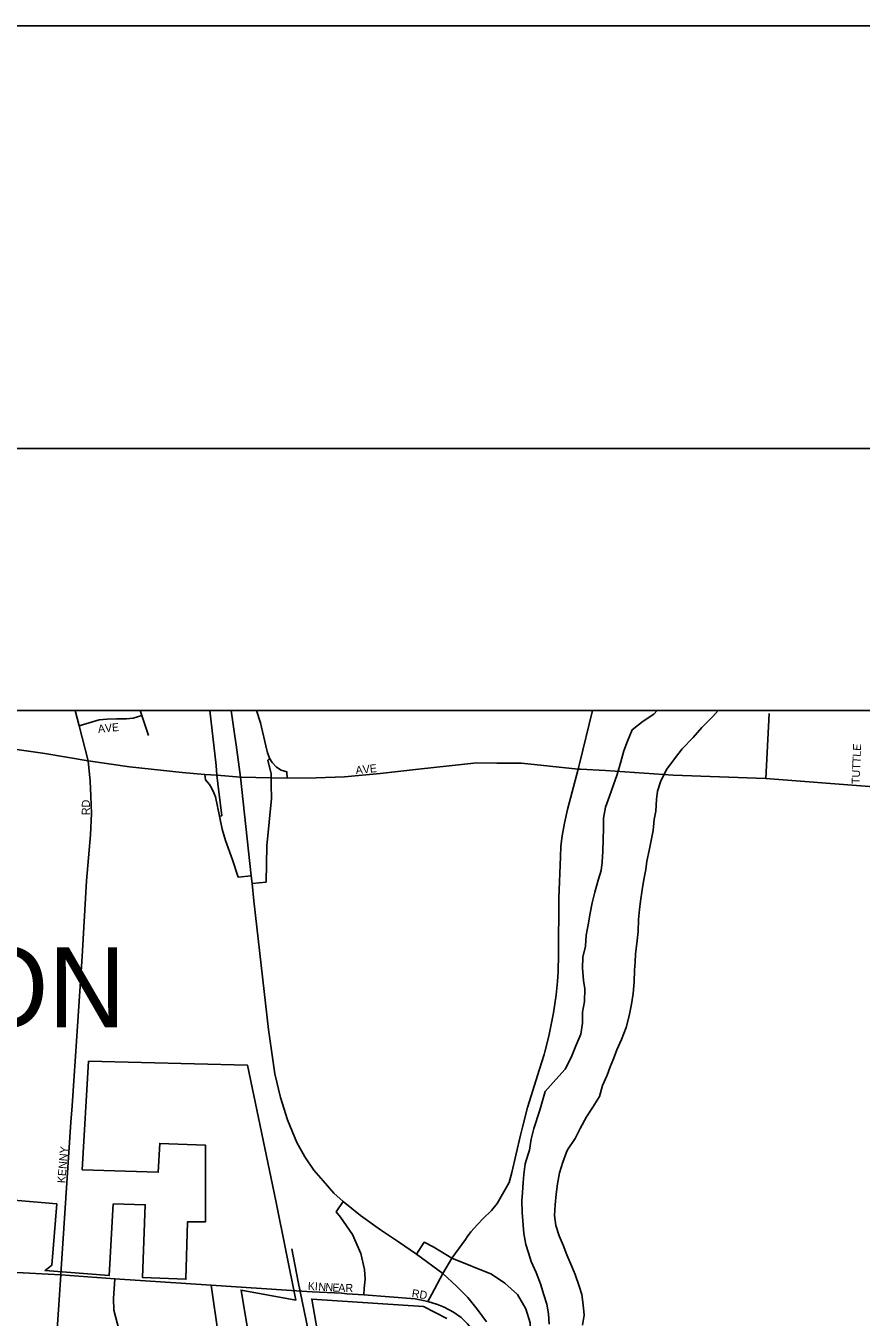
# Model space of a CAD drawing. Extents: x 0 to 34, y -6.2 to 22.
# Drawn here: x 4.825 to 5.813, y 20.472 to 22 of the extents above; entities that cross this region are included whole.
import ezdxf

# ---------------------------------------------------------------- set-up
doc = ezdxf.new("R2010")
doc.units = 0
for name, color, linetype in [('GM_X_City_Street', 7, 'Continuous'), ('GM_X_City_Street_Text', 7, 'Continuous'), ('GM_X_Corporation', 7, 'Continuous'), ('GM_X_Corporation_Text', 7, 'Continuous'), ('GM_X_County_Road', 7, 'Continuous'), ('GM_X_Interchange_Ramps', 7, 'Continuous'), ('GM_X_Major_River', 7, 'Continuous'), ('GM_X_Rail_Line', 7, 'Continuous'), ('GM_X_State_Route', 7, 'Continuous'), ('GM_X_Township', 7, 'Continuous'), ('GM_X_Township_Subdivision', 7, 'Continuous'), ('SH_Border', 7, 'Continuous'), ('SH_Cut_Line', 7, 'Continuous'), ('SH_Data', 7, 'Continuous')]:
    doc.layers.add(name, color=color, linetype=linetype)

msp = doc.modelspace()

# ---------------------------------------------------------------- linework, layer by layer
at = {"layer": 'GM_X_City_Street'}
for points in [[(4.8792, 20.7226), (4.8914, 20.8992), (4.8965, 20.9887), (4.9009, 21.0431), (4.9021, 21.0684), (4.9016, 21.0889), (4.9007, 21.1064), (4.8985, 21.1305), (4.8878, 21.172), (4.8828, 21.1902)], [(4.9698, 21.1605), (4.962, 21.1843), (4.9597, 21.1902)], [(5.4796, 21.1271), (5.4952, 21.1902)], [(4.8878, 21.172), (4.9113, 21.1789), (4.9208, 21.1798), (4.9318, 21.1803), (4.9436, 21.1801), (4.9517, 21.1811), (4.962, 21.1843)], [(5.7, 21.1095), (5.7041, 21.1864)], [(4.8141, 21.1439), (4.847, 21.1391), (4.8985, 21.1305), (4.9474, 21.1233), (5.0096, 21.1167), (5.0362, 21.1145), (5.0505, 21.1137), (5.0787, 21.1112), (5.115, 21.1103), (5.1336, 21.11), (5.168, 21.1106), (5.2017, 21.1115), (5.2438, 21.1154), (5.2893, 21.1207), (5.3581, 21.1281), (5.3817, 21.1278), (5.4112, 21.1276), (5.478, 21.1207), (5.4808, 21.1205)], [(5.4378, 20.7831), (5.4387, 20.7861), (5.4432, 20.8048), (5.4489, 20.8325), (5.452, 20.8536), (5.4536, 20.8694), (5.4545, 20.881), (5.4549, 20.9018), (5.4554, 20.9681), (5.4572, 21.0168), (5.4574, 21.0297), (5.4592, 21.0419), (5.462, 21.0568), (5.4656, 21.073), (5.478, 21.1207), (5.4796, 21.1271)], [(5.4808, 21.1205), (5.5104, 21.1189), (5.5446, 21.1167), (5.5904, 21.1136), (5.7, 21.1095), (5.823, 21.1), (5.9561, 21.0937), (5.9578, 21.0937)], [(5.4099, 20.6877), (5.4121, 20.6973), (5.4183, 20.7204), (5.4323, 20.7657), (5.4378, 20.7831)], [(4.8661, 20.5236), (4.8778, 20.7031), (4.8792, 20.7226)], [(5.3469, 20.5674), (5.351, 20.5732), (5.3588, 20.5821), (5.3657, 20.589), (5.3757, 20.5987), (5.3821, 20.6067), (5.3903, 20.6205), (5.3963, 20.6318), (5.3997, 20.6434), (5.4099, 20.6877)], [(5.3051, 20.4998), (5.3179, 20.5241), (5.3288, 20.5423), (5.3446, 20.5641), (5.3469, 20.5674)], [(5.1447, 20.5036), (5.1632, 20.5024), (5.1983, 20.5007), (5.2045, 20.5002)], [(5.2045, 20.5002), (5.2244, 20.4988), (5.2851, 20.4939), (5.3004, 20.4911)], [(5.3646, 20.3252), (5.367, 20.3456), (5.371, 20.3856), (5.3726, 20.4011), (5.3715, 20.4133), (5.3697, 20.4229), (5.367, 20.4324), (5.3628, 20.4424), (5.357, 20.4526), (5.347, 20.4646), (5.3395, 20.472), (5.3306, 20.4782), (5.3197, 20.4842), (5.3115, 20.4873), (5.3004, 20.4911), (5.3051, 20.4998)]]:
    msp.add_lwpolyline(points, dxfattribs=at)
at = {"layer": 'GM_X_Corporation'}
for points in [[(5.4833, 14.3902), (9.0755, 14.3902), (9.0755, 21.1902), (4.181, 21.1902)], [(4.7684, 20.6143), (4.8612, 20.6064), (4.8553, 20.5339), (4.8473, 20.5276), (4.9233, 20.5218), (4.928, 20.6063), (4.9658, 20.6054), (4.9627, 20.5192), (5.0139, 20.5173), (5.0157, 20.5851), (5.0371, 20.5851), (5.0371, 20.676), (4.9831, 20.6779), (4.9813, 20.6438), (4.8913, 20.6467), (4.8989, 20.7751), (5.0868, 20.7706), (5.1203, 20.6101), (5.1442, 20.4926), (5.0793, 20.5044), (5.0947, 20.4112)], [(5.1752, 20.4234), (5.1628, 20.4938), (5.295, 20.4849), (5.3227, 20.4708)]]:
    msp.add_lwpolyline(points, dxfattribs=at)
at = {"layer": 'GM_X_County_Road'}
for points in [[(4.7464, 20.5286), (4.866, 20.5224)], [(4.8411, 20.1057), (4.8434, 20.1451), (4.8486, 20.2075), (4.8485, 20.2664), (4.8548, 20.3575), (4.866, 20.5224), (4.8661, 20.5236)], [(4.866, 20.5224), (4.9298, 20.5179), (5.044, 20.5101), (5.1447, 20.5036)]]:
    msp.add_lwpolyline(points, dxfattribs=at)
at = {"layer": 'GM_X_Interchange_Ramps'}
for points in [[(5.0421, 21.1902), (5.0496, 21.1249), (5.0505, 21.1137)], [(5.1336, 21.11), (5.1333, 21.1177), (5.1266, 21.1195), (5.121, 21.1231), (5.116, 21.1284), (5.1133, 21.1328), (5.1107, 21.1401), (5.1085, 21.1481), (5.1021, 21.1754), (5.0976, 21.1902)], [(5.115, 21.1103), (5.1147, 21.1152), (5.111, 21.1313), (5.1133, 21.1328)], [(5.0362, 21.1145), (5.0372, 21.1081), (5.042, 21.1026), (5.0444, 21.0984), (5.0472, 21.0926), (5.0488, 21.0878), (5.0539, 21.065), (5.0568, 21.0497), (5.0607, 21.0363), (5.069, 21.0134), (5.076, 20.9928), (5.0912, 20.9945)], [(5.0505, 21.1137), (5.0518, 21.1036), (5.0564, 21.0655), (5.0539, 21.065)], [(5.0923, 20.9853), (5.1088, 20.9871), (5.1097, 21.0301), (5.1151, 21.086), (5.1148, 21.1024), (5.115, 21.1103)], [(5.1999, 20.6093), (5.1919, 20.5969), (5.1968, 20.5908), (5.2109, 20.5703), (5.221, 20.5479), (5.2252, 20.5289), (5.2261, 20.5174), (5.2249, 20.5068), (5.2244, 20.4988)], [(5.367, 20.3456), (5.3757, 20.3445), (5.3817, 20.3607), (5.3897, 20.3759), (5.4002, 20.3948), (5.4096, 20.4118), (5.4184, 20.4308), (5.4215, 20.446), (5.4215, 20.4657), (5.4162, 20.4823), (5.4062, 20.4993), (5.3913, 20.5128), (5.3754, 20.5233), (5.3288, 20.5423), (5.3075, 20.5552), (5.296, 20.561), (5.2869, 20.5468)]]:
    msp.add_lwpolyline(points, dxfattribs=at)
at = {"layer": 'GM_X_Major_River'}
for points in [[(5.5716, 21.1902), (5.5676, 21.1857), (5.555, 21.1776), (5.5419, 21.1672), (5.5363, 21.1536), (5.5323, 21.1423), (5.5286, 21.1295), (5.5241, 21.1144), (5.5201, 21.1023), (5.5153, 21.0887), (5.5105, 21.0759), (5.5079, 21.0627), (5.5081, 21.0505), (5.5078, 21.0376), (5.5072, 21.0236), (5.5065, 21.0107), (5.5052, 21.0009), (5.5019, 20.9892), (5.4979, 20.9752), (5.4946, 20.9624), (5.4924, 20.9503), (5.4899, 20.9367), (5.4877, 20.9242), (5.4867, 20.9113), (5.4838, 20.8981), (5.4832, 20.8852), (5.4844, 20.8707), (5.4861, 20.8608), (5.4854, 20.846), (5.4833, 20.8332), (5.4834, 20.8202), (5.4812, 20.807), (5.4753, 20.7935), (5.4697, 20.7795), (5.4626, 20.7656), (5.4517, 20.7537), (5.4389, 20.7395), (5.436, 20.7282), (5.4328, 20.7172), (5.4255, 20.6954), (5.4226, 20.6829), (5.4205, 20.67)], [(5.4656, 20.6703), (5.4746, 20.6838), (5.4805, 20.6954), (5.488, 20.7093), (5.4954, 20.7209), (5.5033, 20.7333), (5.5069, 20.7465), (5.5125, 20.7586), (5.5161, 20.7684), (5.5201, 20.7782), (5.5237, 20.7887), (5.5292, 20.8008), (5.5348, 20.8151), (5.5385, 20.829), (5.5411, 20.8427), (5.5432, 20.8551), (5.5443, 20.8692), (5.5449, 20.8828), (5.5455, 20.8923), (5.5461, 20.9022), (5.5474, 20.9143), (5.5492, 20.9287), (5.5495, 20.9427), (5.5505, 20.9548), (5.5519, 20.9647), (5.554, 20.9779), (5.5558, 20.99), (5.5583, 21.0021), (5.5592, 21.012), (5.5621, 21.0244), (5.5642, 21.0343), (5.5668, 21.0483), (5.5682, 21.0611), (5.5699, 21.071), (5.5709, 21.0846), (5.5719, 21.0945), (5.5759, 21.1069), (5.583, 21.1205), (5.592, 21.1328), (5.6013, 21.1448), (5.6141, 21.1582), (5.6246, 21.1701), (5.6373, 21.1828), (5.6437, 21.1902)], [(5.4205, 20.67), (5.4191, 20.6653), (5.4154, 20.6536), (5.4138, 20.6411), (5.413, 20.6316), (5.4122, 20.6199), (5.4114, 20.61), (5.4117, 20.5964), (5.4138, 20.5713), (5.416, 20.5584), (5.4194, 20.5485), (5.4223, 20.5382), (5.4283, 20.5253), (5.4335, 20.512), (5.4376, 20.4987), (5.441, 20.4877), (5.4428, 20.4763), (5.4439, 20.4641)], [(5.4833, 20.4631), (5.4852, 20.4749), (5.4842, 20.487), (5.4823, 20.4992), (5.4794, 20.5091), (5.4745, 20.5228), (5.4708, 20.5323), (5.4648, 20.5463), (5.4603, 20.5574), (5.4555, 20.5688), (5.4518, 20.581), (5.4499, 20.5927), (5.4508, 20.6052), (5.452, 20.6178), (5.4536, 20.6303), (5.4559, 20.6432), (5.4598, 20.6557), (5.4641, 20.6675), (5.4656, 20.6703)]]:
    msp.add_lwpolyline(points, dxfattribs=at)
at = {"layer": 'GM_X_Rail_Line'}
msp.add_lwpolyline([(5.3078, 19.7243), (5.2654, 19.9315), (5.2402, 20.0542), (5.2241, 20.1331), (5.2066, 20.2224), (5.1773, 20.3656), (5.161, 20.4456), (5.1469, 20.5141), (5.1393, 20.5531)], dxfattribs=at)
at = {"layer": 'GM_X_State_Route'}
for points in [[(5.0733, 21.1496), (5.0719, 21.1597), (5.0676, 21.1902)], [(5.0945, 20.9648), (5.0923, 20.9853), (5.0912, 20.9945), (5.0787, 21.1112), (5.0733, 21.1496)], [(5.1999, 20.6093), (5.1889, 20.6191), (5.1762, 20.6338), (5.1654, 20.6464), (5.1547, 20.6621), (5.1453, 20.679), (5.1342, 20.7059), (5.1259, 20.7323), (5.1191, 20.7602), (5.1116, 20.8127), (5.0945, 20.9648)], [(5.3698, 20.4669), (5.3587, 20.4818), (5.3476, 20.4956), (5.3343, 20.5089), (5.3179, 20.5241), (5.2869, 20.5468), (5.2655, 20.5617), (5.2444, 20.5758), (5.2204, 20.5926), (5.1999, 20.6093)]]:
    msp.add_lwpolyline(points, dxfattribs=at)
at = {"layer": 'GM_X_Township'}
msp.add_line((9.0029, 21.1902), (4.1671, 21.1902), dxfattribs=at)
at = {"layer": 'GM_X_Township_Subdivision'}
for points in [[(5.0518, 20.131), (5.0491, 20.1637), (5.0452, 20.184), (5.0426, 20.1976), (5.0355, 20.218), (5.026, 20.2511), (5.0186, 20.2653), (4.9986, 20.3161), (4.9712, 20.3789), (4.9492, 20.428), (4.9346, 20.4584), (4.9286, 20.4807), (4.9282, 20.4943), (4.9298, 20.5179)], [(5.1022, 20.2006), (5.1034, 20.2097), (5.0984, 20.2334), (5.0948, 20.254), (5.0848, 20.2936), (5.0758, 20.3415), (5.0645, 20.3948), (5.0639, 20.4082), (5.0621, 20.4181), (5.0523, 20.4528), (5.044, 20.5101)]]:
    msp.add_lwpolyline(points, dxfattribs=at)
at = {"layer": 'SH_Border'}
msp.add_lwpolyline([(2, 21.5), (33.5, 21.5), (33.5, 0.5), (2, 0.5)], close=True, dxfattribs=at)
at = {"layer": 'SH_Cut_Line'}
msp.add_lwpolyline([(0, 0), (34, 0), (34, 22), (0, 22)], close=True, dxfattribs=at)
at = {"layer": 'SH_Data'}
msp.add_lwpolyline([(9.0755, 21.1902), (9.0755, 14.3902), (2.2755, 14.3902), (2.2755, 21.1902)], close=True, dxfattribs=at)

# ---------------------------------------------------------------- texts
at = {"layer": 'GM_X_City_Street_Text'}
for s, rotation, p in [('A', 6.0868, (4.9103, 21.1635)), ('V', 5.7584, (4.9186, 21.1644)), ('E', 4.1012, (4.9268, 21.1652)), ('TUTTLE', 87.7985, (5.8111, 21.1029)), ('AVE', 5.9105, (5.2152, 21.1147)), ('RD', 90, (4.9003, 21.0663)), ('KENNY', 85.3357, (4.8712, 20.6306)), ('K', 356.4564, (5.158, 20.5047)), ('I', 356.4421, (5.1663, 20.5042)), ('N', 356.4464, (5.1705, 20.5039)), ('N', 356.4573, (5.1788, 20.5034)), ('E', 356.457, (5.1871, 20.5029)), ('A', 358.2926, (5.1941, 20.5025)), ('R', 359.9228, (5.2027, 20.5022)), ('RD', 351.025, (5.2807, 20.4963))]:
    msp.add_text(s, height=0.00947, rotation=rotation, dxfattribs=at).set_placement(p)
at = {"layer": 'GM_X_Corporation_Text'}
msp.add_text('ARLINGTON', height=0.0947, rotation=0, dxfattribs=at).set_placement((4.2039, 20.8154))

doc.saveas('drawing.dxf')
